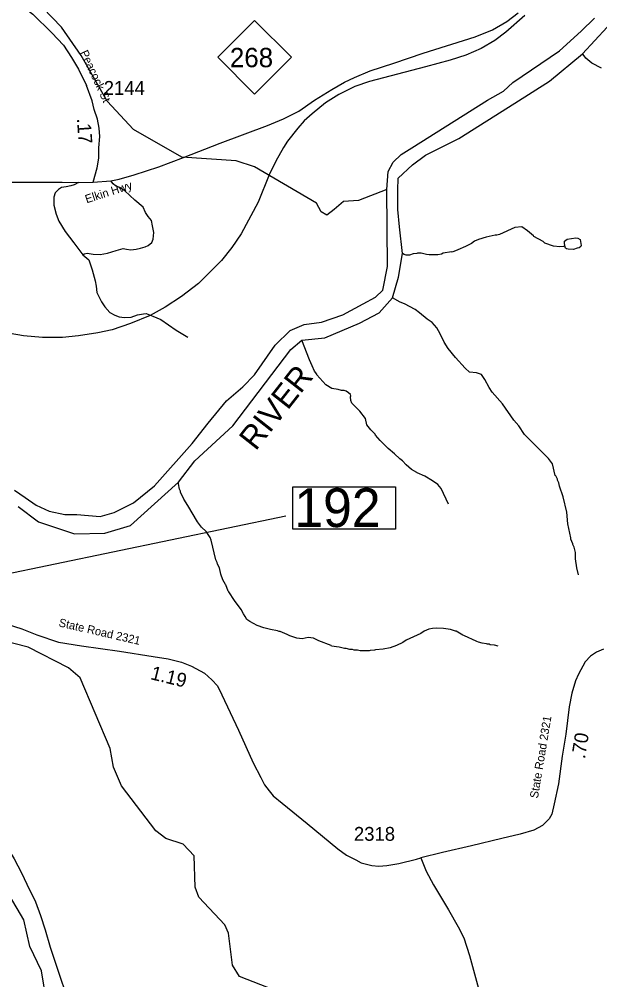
# Model space of a CAD drawing. Extents: x 1248224 to 1454986, y 825081 to 985870.
# Drawn here: x 1411354 to 1416601, y 892543 to 901215 of the extents above; entities that cross this region are included whole.
import ezdxf

# ---------------------------------------------------------------- set-up
doc = ezdxf.new("R2010")
doc.units = 0
for name, color, linetype in [('Exist Hydrographic Creek Single Shore', 7, 'Continuous'), ('Exist Hydrographic Misc Water Feature', 7, 'Continuous'), ('Exist Hydrographic River Shore', 7, 'Continuous'), ('Exist Hydrographic River Shore Label', 7, 'Continuous'), ('Exist Railroad Mainline', 7, 'Continuous'), ('Exist Road Non-System Type 51', 7, 'Continuous'), ('Exist Road Primary NC Attributed', 7, 'Continuous'), ('Exist Road Primary NC Shield CELL', 7, 'Continuous'), ('Exist Road Primary NC Shield Number Label', 7, 'Continuous'), ('Exist Road Secondary Mileage Hundredths English Label', 7, 'Continuous'), ('Exist Road Secondary Structure Standard Bridge Number Label', 7, 'Continuous'), ('Exist Road Secondary Type 51 Attributed', 7, 'Continuous'), ('Exist Road Secondary Type 51 Label', 7, 'Continuous'), ('Exist Road Secondary Type 51 Number Label', 7, 'Continuous')]:
    doc.layers.add(name, color=color, linetype=linetype)

msp = doc.modelspace()

# ---------------------------------------------------------------- linework, layer by layer
at = {"layer": 'Exist Hydrographic Creek Single Shore'}
msp.add_lwpolyline([(1411599.3, 892347.5), (1411554.2, 892624.1), (1411450.3, 892842.8), (1411396.3, 893083.6), (1411267.3, 893302.8), (1411169.3, 893413.2), (1411034.2, 893734.4), (1410829.3, 893945.3), (1410773.3, 894054.8), (1410776.3, 894189.3), (1410922.3, 894403), (1410902.3, 894669.4), (1410789.3, 894865.3), (1410758.2, 894974.2), (1410570.3, 895178.3), (1410506.2, 895320.8), (1410495.1, 895333.2)], dxfattribs=at)
at = {"layer": 'Exist Hydrographic Misc Water Feature'}
for points in [[(1414676.4, 899678.8), (1414419.8, 899579.8), (1414285.6, 899568.1), (1414200.8, 899497.4), (1414134.9, 899445.5), (1414083.1, 899476.2), (1414041.3, 899553.5), (1413480.3, 899883.3), (1413314.3, 899935.8), (1412823.3, 899968.8), (1412386.2, 900220.5), (1412149.3, 900474.7), (1411915.2, 900886.5), (1411737.3, 901142.9), (1411402.3, 901491.1), (1411363.2, 901623.2)], [(1416614.6, 900771.8), (1416527.5, 900817.7), (1416474.5, 900862.9), (1416449.2, 900895.5), (1416445.5, 900902.1)], [(1416283.7, 899168.6), (1416279.6, 899166.6), (1416271.5, 899162.8), (1416239.5, 899159.5), (1416183.6, 899164.8), (1416104.3, 899194.5), (1416088.5, 899206.9), (1416005.5, 899254.8), (1416001.7, 899260.8), (1415948.2, 899304.4), (1415895.4, 899339.6), (1415832.4, 899335.9), (1415694, 899271.7), (1415669.8, 899264.2), (1415653.8, 899264.5), (1415573.4, 899246.4), (1415504.9, 899225.9), (1415468.6, 899210.7), (1415440.2, 899191.3), (1415387.6, 899162.4), (1415318.9, 899132), (1415266.5, 899113.1), (1415259.3, 899114.4), (1415186.3, 899102.9), (1415170.2, 899095.3), (1415138, 899088), (1415058, 899087.8), (1415034, 899090.3), (1414986.3, 899103.4), (1414954.3, 899104.1), (1414946.2, 899100.3), (1414914.2, 899097), (1414882, 899085.7), (1414850, 899086.3), (1414834.1, 899090.7), (1414818.7, 899098.9)], [(1416283.7, 899168.6), (1416280.3, 899196.7), (1416282.6, 899210.6), (1416307, 899228), (1416383.3, 899240.3), (1416401.2, 899239.9), (1416422.9, 899225.5), (1416431.7, 899171.2), (1416429.6, 899163.2), (1416415.3, 899151.5), (1416395.2, 899148.1), (1416363, 899136.8), (1416315, 899137.8), (1416299.1, 899142.2), (1416291.2, 899148.4), (1416283.7, 899168.6)], [(1416409.1, 896198.6), (1416392.5, 896263.1), (1416382.2, 896343.2), (1416379.5, 896399.3), (1416368.5, 896447.6), (1416357, 896471.9), (1416357.2, 896479.9), (1416338.1, 896520.3), (1416338.3, 896532.3), (1416313.1, 896661), (1416301.4, 896765.2), (1416270.4, 896902), (1416236.5, 896998.8), (1416229.2, 897030.9), (1416217.8, 897055.2), (1416217.9, 897063.2), (1416204.6, 897091.5), (1416198.6, 897095.7), (1416172.9, 897200.3), (1416137.9, 897249.1), (1416065.5, 897322.7), (1415991.1, 897392.4), (1415920.7, 897466), (1415868.4, 897543.1), (1415823.1, 897594.6), (1415722.7, 897742.4), (1415629, 897848.6), (1415599.9, 897889.2), (1415561.5, 897962.1), (1415530.4, 898006.8), (1415486.8, 898023.9), (1415422.9, 898029.3), (1415383.7, 898066.1), (1415295.8, 898160.1), (1415229.5, 898241.6), (1415192.8, 898298.4), (1415158.5, 898375.2), (1415127.6, 898427.9), (1415085.1, 898476.9), (1415041.3, 898505.9), (1414970.6, 898565.5), (1414931.3, 898594.4), (1414836.3, 898646.5), (1414796.7, 898661.4), (1414725.9, 898700)], [(1415233, 896837), (1415166.1, 896978.6), (1415136.8, 897013.3), (1415089.6, 897046.3), (1415018.5, 897089.8), (1414951.2, 897119.4), (1414948.4, 897123.8), (1414899.8, 897148.6), (1414851.5, 897192.1), (1414817.6, 897228.5), (1414793.9, 897245), (1414746.9, 897290), (1414688, 897339.3), (1414615.5, 897411), (1414572.6, 897460), (1414570.8, 897468), (1414531.6, 897508.9), (1414496.7, 897553.7), (1414481.9, 897610.1), (1414431.4, 897677.2), (1414360.9, 897748.8), (1414349.4, 897773.1), (1414348.1, 897805.1), (1414350.4, 897815), (1414346.6, 897827.1), (1414331, 897843.5), (1414307.3, 897858), (1414291.3, 897862.4), (1414267.3, 897862.9), (1414235.5, 897871.6), (1414179.8, 897880.8), (1414124.5, 897914.1), (1414042.5, 898004), (1414042.6, 898012), (1414023.1, 898036.4), (1414000.2, 898085), (1413977.5, 898141.5), (1413907.7, 898316.6)], [(1415681.2, 895554.6), (1415649.3, 895563.3), (1415609.4, 895568.2), (1415601.5, 895572.4), (1415585.5, 895572.8), (1415577.6, 895576.9), (1415537.7, 895581.8), (1415505.9, 895590.5), (1415490, 895598.8), (1415482, 895599), (1415379.2, 895649.4), (1415363.3, 895653.7), (1415304.1, 895691), (1415296.8, 895690.5), (1415252.4, 895704.2), (1415188.6, 895714), (1415126.7, 895719), (1415088.7, 895715.8), (1415056.5, 895708.5), (1415014.1, 895689.4), (1414983.7, 895670.2), (1414852.3, 895609.1), (1414821.9, 895589.7), (1414762.9, 895561.4), (1414704.9, 895540.3), (1414642.2, 895528.1), (1414572.5, 895523.2), (1414564.4, 895519.5), (1414524.4, 895516.3), (1414516.3, 895512.5), (1414436.3, 895514.2), (1414412.4, 895518.8), (1414380.4, 895519.6), (1414364.5, 895523.9), (1414340.5, 895524.4), (1414308.7, 895533.1), (1414292.7, 895533.5), (1414245, 895546.5), (1414177.2, 895556.1), (1414173.7, 895560.9), (1414062.3, 895602.6), (1414014.8, 895627.7), (1413964.9, 895632.7), (1413910.6, 895622), (1413862.8, 895627.1), (1413799.3, 895648.4), (1413775.5, 895661), (1413712, 895686.5), (1413704, 895686.6), (1413688.3, 895695), (1413624.5, 895704.4), (1413564.8, 895721.7), (1413505.3, 895743.1), (1413438.1, 895776.6), (1413412.5, 895797.1), (1413395, 895821.5), (1413379.5, 895845.9), (1413360.5, 895886.3), (1413298.2, 895967.7), (1413249.9, 896044.8), (1413242.1, 896053), (1413221.2, 896109.5), (1413216.9, 896112.5), (1413194.3, 896154.1), (1413175.4, 896206.6), (1413162.6, 896262.9), (1413145.4, 896295.3), (1413141.7, 896311.4), (1413130.2, 896335.7), (1413090, 896512.6), (1413078.6, 896536.8), (1413043.8, 896589.6), (1413000.6, 896630.6), (1412965.7, 896677.7), (1412878.9, 896825.4), (1412842.1, 896882.2), (1412811.6, 896946.9), (1412811.7, 896954.9), (1412804.1, 896971.1), (1412793.1, 897019.4), (1412793.5, 897036.7)], [(1413660.3, 892450.3), (1413346.3, 892571.6), (1413281.3, 892674.7), (1413245.3, 892964.3), (1413213.3, 893040.5), (1412976.3, 893288.2), (1412945.3, 893380.7), (1412934.3, 893663.2), (1412836.3, 893767), (1412678.3, 893819.5), (1412588.3, 893886.9), (1412279.3, 894293.7), (1412207.3, 894462.5), (1412177.3, 894630.6), (1411906.3, 895269.6), (1411799.3, 895360.4), (1411436.2, 895545), (1411162.3, 895616.1), (1410907.3, 895772.4), (1410768.3, 895906.4), (1410701.2, 895917.6)]]:
    msp.add_lwpolyline(points, dxfattribs=at)
at = {"layer": 'Exist Hydrographic River Shore'}
for points in [[(1411343.7, 896815.1), (1411529.7, 896678.5), (1411854.7, 896570.1), (1412127, 896575.4), (1412360, 896643.8), (1412793.5, 897036.7), (1412941.6, 897228.1), (1413285.3, 897543.2), (1413807.4, 898232), (1413907.7, 898316.6), (1414114.9, 898337.8), (1414428.4, 898472.2), (1414605.9, 898563.3), (1414725.9, 898700), (1414782.4, 898886.1), (1414818.7, 899098.9), (1414791.8, 899339.5), (1414775.3, 899497.4), (1414775.3, 899671.7), (1414777.2, 899781.2), (1414909, 899901.3), (1415024.4, 899988.5), (1415328.1, 900137), (1415831.9, 900457.4), (1416147.3, 900656.8), (1416445.5, 900902.1), (1417000.9, 901506.4)], [(1414676.4, 899678.8), (1414688.2, 899839), (1414734.8, 899924.9), (1414805.4, 899993.2), (1414901.3, 900054.9), (1415585.4, 900484.3), (1415730.7, 900565.8), (1415813.4, 900643.9), (1416235.7, 900929.1), (1416433.5, 901105.8), (1416551.2, 901226)], [(1411310.8, 896963.6), (1411407.3, 896897.6), (1411506.2, 896829.3), (1411623.9, 896775.1), (1411767.5, 896744.5), (1411875.8, 896744.5), (1412084.6, 896726.2), (1412211.7, 896761.6), (1412388.3, 896848.7), (1412576.6, 897001.9), (1412918, 897385.9), (1413062.9, 897568.6), (1413227.3, 897770), (1413375.6, 897897.2), (1413481.6, 898003.3), (1413667.6, 898271.9), (1413804.1, 898403.8), (1413928.9, 898458), (1414084.3, 898479.2), (1414277.4, 898545.2), (1414463.4, 898646.5), (1414574, 898705.4), (1414638.8, 898768.3), (1414681.2, 898982.7), (1414676.4, 899678.8)]]:
    msp.add_lwpolyline(points, dxfattribs=at)
at = {"layer": 'Exist Railroad Mainline'}
for points in [[(1415923.2, 901248.5), (1415750.5, 901096.9), (1415651, 901023.4), (1415528.3, 900952.1), (1415390.4, 900891.5), (1415247.9, 900846), (1415026.7, 900785.3), (1414518.7, 900652.6), (1414386.9, 900607.1), (1414241.4, 900534.3), (1414121, 900459.1), (1414002.8, 900362), (1413930, 900296.8), (1413872.5, 900231.6), (1413780, 900113.3), (1413743.7, 900057.2), (1413672.9, 899932.3), (1413612.3, 899811)], [(1413612.3, 899811), (1413512.3, 899563.8), (1413359.5, 899276.8), (1413276.1, 899154), (1413182.2, 899037.2), (1413091.3, 898946.2), (1412975.4, 898830.6), (1412819.3, 898712.3), (1412672.3, 898615.2), (1412537.5, 898539.4), (1412360.2, 898466.6), (1412195, 898412), (1412065.8, 898385.3), (1411890, 898356.5), (1411744.5, 898342.8), (1411565.7, 898342.8), (1411391.5, 898358), (1411203.6, 898389.8)]]:
    msp.add_lwpolyline(points, dxfattribs=at)
at = {"layer": 'Exist Road Non-System Type 51'}
for points in [[(1410871.9, 902440.5), (1410887.6, 902426.8), (1410914.4, 902385.1), (1410935.2, 902209.4), (1410965, 901994.9), (1411000.7, 901866.9), (1411036.4, 901753.7), (1411093, 901640.5), (1411161.4, 901527.3), (1411286.4, 901408.2), (1411476.3, 901260.7), (1411648.9, 901090.9), (1411753.1, 900980.7), (1411827.5, 900870.5), (1411890, 900763.3), (1411961.1, 900616.4)], [(1411890.8, 899741.8), (1411850, 899720.6), (1411820, 899710.6), (1411778.1, 899702.6), (1411736.2, 899694.6), (1411710.3, 899678.7), (1411680.3, 899648.7), (1411666.4, 899608.8), (1411668.4, 899534.9), (1411688.3, 899455), (1411712.3, 899391.1), (1411768.1, 899299.2), (1411848, 899197.3), (1411927.8, 899087.5)], [(1411927.8, 899087.5), (1411941.4, 899098.2), (1411969.3, 899102.1), (1412023.2, 899094.2), (1412085.1, 899090.2), (1412150.9, 899102.1), (1412230.8, 899128.1), (1412292.6, 899144.1), (1412322.6, 899140.1), (1412362.5, 899132.1), (1412410.4, 899140.1), (1412450.3, 899148.1), (1412492.2, 899160.1), (1412520.1, 899172), (1412554.1, 899200), (1412566, 899228), (1412570, 899289.9), (1412558.1, 899349.8), (1412550.1, 899397.7), (1412520.1, 899433.7), (1412496.2, 899469.6), (1412474.2, 899517.6), (1412400.4, 899581.5), (1412354.5, 899624.3), (1412308.6, 899664.3), (1412266.7, 899694.2), (1412224.8, 899712.2), (1412202.8, 899728.2), (1412182.9, 899756.1)], [(1411927.8, 899087.5), (1411983.7, 899041.6), (1412013.6, 898953.7), (1412041.6, 898853.8), (1412049.3, 898805), (1412055.3, 898747), (1412099.2, 898663.2), (1412129.1, 898617.2), (1412173, 898567.3), (1412216.9, 898543.3), (1412258.9, 898529.4), (1412306.8, 898521.4), (1412366.6, 898525.4), (1412422.5, 898547.3), (1412476.4, 898555.3), (1412500.3, 898559.3), (1412562.2, 898535.3), (1412634, 898505.4), (1412773.8, 898407.5), (1412877.5, 898343.6)]]:
    msp.add_lwpolyline(points, dxfattribs=at)
at = {"layer": 'Exist Road Primary NC Attributed'}
for points in [[(1412022.6, 899744.7), (1412182.9, 899756.1), (1412256.1, 899771.8), (1412392.1, 899809.7), (1412617.3, 899881.1), (1412838.1, 899966), (1413170.4, 900095.4), (1413597.4, 900255.4), (1413742.4, 900315.6), (1413880.6, 900384.8), (1414023.3, 900483), (1414179.5, 900581.2), (1414294.7, 900647.4), (1414383.9, 900689.9), (1414526.6, 900750.1), (1414738.5, 900817.1), (1415003.9, 900908.6), (1415473.1, 901057), (1415631.5, 901119.5), (1415760.8, 901193.2), (1415863.4, 901271.3)], [(1409445.1, 899777), (1409631.2, 899769.4), (1409866.9, 899766.2), (1410107.4, 899763), (1410325.4, 899753.3), (1410592.6, 899748.4), (1410852.5, 899746.8), (1411156, 899743.5), (1411404, 899743.5), (1411743, 899743.5), (1411890.8, 899741.8), (1412022.6, 899744.7)]]:
    msp.add_lwpolyline(points, dxfattribs=at)
at = {"layer": 'Exist Road Primary NC Shield CELL'}
msp.add_lwpolyline([(1413148.7, 900871.2), (1413481.7, 901204.2), (1413814.7, 900871.2), (1413481.7, 900538.2)], close=True, dxfattribs=at)
at = {"layer": 'Exist Road Secondary Structure Standard Bridge Number Label'}
msp.add_line((1410971.1, 896152.9), (1413764.3, 896732.7), dxfattribs=at)
msp.add_lwpolyline([(1413826.9, 896995), (1414755.8, 896995), (1414755.8, 896610.9), (1413826.9, 896610.9)], close=True, dxfattribs=at)
at = {"layer": 'Exist Road Secondary Type 51 Attributed'}
for points in [[(1412022.6, 899744.7), (1412058.9, 899874.3), (1412074.4, 899959.8), (1412074.4, 900053.1), (1412082.2, 900156.8), (1412077, 900231.9), (1412061.4, 900312.3), (1412033, 900400.4), (1412012.2, 900478.2), (1411961.1, 900616.4)], [(1411187.7, 895772.1), (1411377.8, 895711.8), (1411513.3, 895657.4), (1411710.2, 895592.4), (1411916.5, 895557.7), (1412261.8, 895508.9), (1412565.5, 895462.5), (1412699.2, 895441.9), (1412822, 895411.8), (1412910.1, 895374.7), (1413028.3, 895312), (1413095.5, 895251.7), (1413146.5, 895196.1), (1413184.8, 895115.9), (1413335.5, 894797.5), (1413469.7, 894501.2), (1413536.7, 894370.8), (1413570.3, 894302.3), (1413612, 894249), (1413650.3, 894203.8), (1413731.4, 894136.5), (1413955, 893953.2), (1414233.9, 893725.5), (1414310.4, 893669.8), (1414394.7, 893625), (1414445.6, 893599.5), (1414540.7, 893576.3), (1414603.2, 893569.3), (1414676.2, 893575.1), (1414785.2, 893593.7), (1414944.5, 893632), (1414983.9, 893643.6)], [(1416635, 895529.2), (1416570, 895501), (1416517.3, 895465.9), (1416468.1, 895414.9), (1416408.7, 895303.4), (1416382.3, 895241.8), (1416348.9, 895131), (1416324.4, 895006.2), (1416292.8, 894759.3), (1416261.2, 894562.4), (1416226, 894312.7), (1416187.7, 894130.9), (1416166.6, 894037.7), (1416142, 893997.3), (1416084, 893937.5), (1416005, 893893.6), (1415882, 893858.4), (1415715.8, 893820), (1415440, 893753.2), (1415180, 893693.5), (1414983.9, 893643.6)], [(1410674.7, 894639.7), (1410705.8, 894565.4), (1410771.1, 894420), (1410817.4, 894346.2), (1410865.9, 894272.5), (1410948, 894152.4), (1411231.9, 893759.4), (1411309.8, 893635.1), (1411375, 893508.6), (1411423.2, 893406.5), (1411501.1, 893248.5), (1411547.5, 893124.1), (1411587.5, 892993.5), (1411633.8, 892837.5), (1411724.2, 892566.3), (1411768.5, 892435.7)], [(1414983.9, 893643.6), (1415032.4, 893524.4), (1415097.1, 893400.6), (1415234.8, 893175.6), (1415322, 893020.8), (1415372.6, 892922.3), (1415423.2, 892762), (1415504.7, 892463.7)]]:
    msp.add_lwpolyline(points, dxfattribs=at)

# ---------------------------------------------------------------- texts
at = {"layer": 'Exist Hydrographic River Shore Label'}
msp.add_text('RIVER', height=210, rotation=51.81104, dxfattribs=at).set_placement((1413490.4, 897311.1))
at = {"layer": 'Exist Road Primary NC Shield Number Label'}
msp.add_text('268', height=175, dxfattribs=at).set_placement((1413257.9, 900781.5))
at = {"layer": 'Exist Road Secondary Mileage Hundredths English Label'}
for s, rotation, p in [('.17', 273.94154, (1411875.2, 900318.5)), ('1.19', 346.20707, (1412534, 895257.9)), ('.70', 80.87766, (1416465.7, 894533.5))]:
    msp.add_text(s, height=125, rotation=rotation, dxfattribs=at).set_placement(p)
at = {"layer": 'Exist Road Secondary Structure Standard Bridge Number Label'}
msp.add_text('192', height=350, dxfattribs=at).set_placement((1413839.4, 896630.7))
at = {"layer": 'Exist Road Secondary Type 51 Label'}
for s, rotation, p in [('Peacock St', 294.93977, (1411902.9, 900915.1)), ('Elkin Hwy', 17.63907, (1411963.3, 899552.7)), ('State Road 2321', 347.02582, (1411706.2, 895734.7)), ('State Road 2321', 80.56671, (1416041, 894177.2))]:
    msp.add_text(s, height=75, rotation=rotation, dxfattribs=at).set_placement(p)
at = {"layer": 'Exist Road Secondary Type 51 Number Label'}
for s, p in [('2144', (1412117.9, 900532.2)), ('2318', (1414378.4, 893798.1))]:
    msp.add_text(s, height=125, dxfattribs=at).set_placement(p)

doc.saveas('drawing.dxf')
